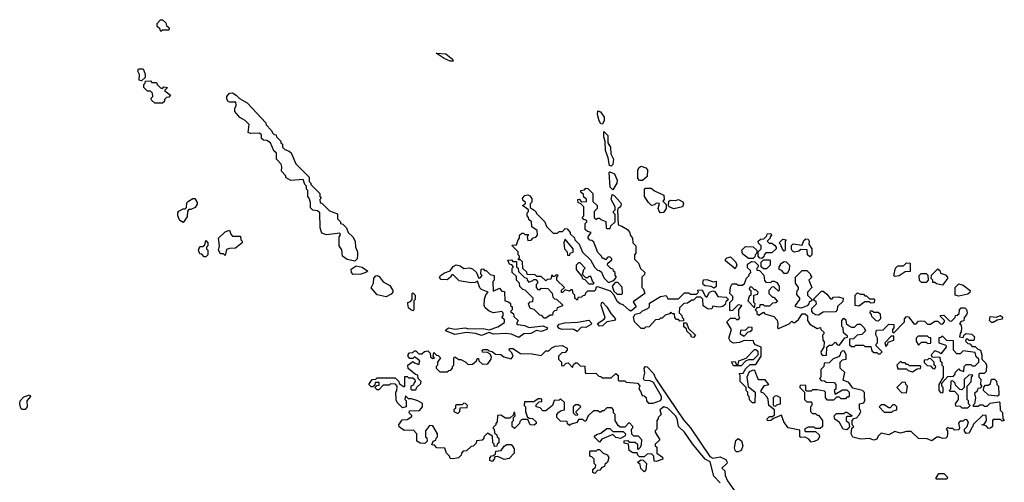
# Model space of a CAD drawing. Extents: x 2386423 to 2568864, y 578392 to 761999.
# Tile 289 of 454: x 2469548 to 2476150, y 742020 to 745120. Entities that reach past the tile are written whole.
import ezdxf

# ---------------------------------------------------------------- set-up
doc = ezdxf.new("R2010")
doc.units = 0

msp = doc.modelspace()

# ---------------------------------------------------------------- linework, layer by layer
at = {"layer": '0CON05XD'}
for points in [[(2470495, 745040), (2470488.3, 745058.3), (2470470, 745075), (2470470, 745095), (2470491.7, 745118.3), (2470505, 745120), (2470528.3, 745098.3), (2470531.7, 745081.7), (2470550, 745065), (2470550, 745055), (2470545, 745050), (2470505, 745050), (2470495, 745040)], [(2472435, 744842), (2472395, 744860), (2472340, 744895), (2472405, 744891.2), (2472450, 744855), (2472455, 744842.5), (2472435, 744842)], [(2470365, 744710), (2470350, 744715), (2470351.7, 744751.7), (2470340, 744775), (2470345, 744790), (2470375, 744790), (2470390, 744755), (2470388.3, 744731.7), (2470365, 744710)], [(2470505, 744560), (2470455, 744560), (2470431.7, 744581.7), (2470430, 744595), (2470440, 744605), (2470438.3, 744628.3), (2470425, 744640), (2470405, 744640), (2470380, 744665), (2470380, 744685), (2470390, 744695), (2470391.7, 744708.3), (2470425, 744710), (2470435, 744700), (2470465, 744700), (2470470, 744685), (2470493, 744663), (2470505, 744660), (2470515, 744670), (2470540, 744665), (2470520, 744645), (2470560, 744615), (2470548.3, 744601.7), (2470531.7, 744598.3), (2470520, 744585), (2470518.3, 744571.7), (2470505, 744560)], [(2471795, 743502.5), (2471743.6, 743513.6), (2471712.5, 743535), (2471707, 743577), (2471690, 743605), (2471690, 743665), (2471700, 743675), (2471695, 743690), (2471605, 743678.8), (2471575, 743690), (2471562.5, 743725), (2471560, 743825), (2471545, 743840), (2471513, 743843), (2471498.3, 743858.3), (2471497.5, 743895), (2471490, 743925), (2471480, 743935), (2471480, 743975), (2471470, 743985), (2471470, 744005), (2471460, 744015), (2471448.3, 744048.3), (2471365, 744042.5), (2471335, 744060), (2471330, 744075), (2471302.5, 744105), (2471306.7, 744135), (2471301.7, 744151.7), (2471270, 744185), (2471270, 744225), (2471251.7, 744241.7), (2471230, 744295), (2471205, 744310), (2471181.7, 744311.7), (2471170, 744325), (2471168.3, 744348.3), (2471155, 744360), (2471095, 744357.5), (2471080, 744365), (2471087, 744417), (2471060, 744445), (2471023.6, 744463.6), (2470990, 744505), (2470990, 744525), (2471000, 744545), (2470998.3, 744568.3), (2470957, 744567), (2470945, 744572.5), (2470937, 744587), (2470937.5, 744605), (2470955, 744627.5), (2470975, 744630), (2471000, 744615), (2471021.7, 744591.7), (2471073, 744563), (2471198.3, 744428.3), (2471200, 744415), (2471235, 744380), (2471245, 744360), (2471255, 744350), (2471268.3, 744348.3), (2471270, 744335), (2471300, 744305), (2471300, 744295), (2471310, 744285), (2471310, 744265), (2471325, 744250), (2471355, 744240), (2471368.3, 744228.3), (2471400, 744155), (2471490, 744065), (2471490, 744035), (2471500, 744025), (2471500, 744015), (2471560, 743955), (2471560, 743935), (2471570, 743925), (2471560, 743915), (2471561.7, 743891.7), (2471575, 743890), (2471625, 743840), (2471678.3, 743818.3), (2471680, 743785), (2471700, 743765), (2471700, 743755), (2471715, 743750), (2471740, 743725), (2471750, 743695), (2471782.5, 743665), (2471797.5, 743635), (2471800, 743595), (2471812.5, 743565), (2471813.3, 743545), (2471811.7, 743518.3), (2471795, 743502.5)], [(2473455, 744420), (2473445, 744422.5), (2473433, 744443), (2473422, 744485), (2473425, 744510), (2473443, 744503), (2473466, 744466), (2473466.1, 744443.9), (2473455, 744420)], [(2473515, 744137.5), (2473503, 744143), (2473493.8, 744195), (2473477, 744243), (2473473, 744303), (2473463.8, 744335), (2473465, 744370), (2473492.5, 744345), (2473492.5, 744295), (2473510, 744265), (2473510.7, 744220.7), (2473528.8, 744185), (2473525, 744150), (2473515, 744137.5)], [(2473725, 744042.5), (2473705, 744042.5), (2473692.5, 744055), (2473692.5, 744115), (2473700.7, 744129.3), (2473715, 744137.5), (2473747, 744127), (2473757.5, 744115), (2473755, 744070), (2473725, 744042.5)], [(2473525, 743980), (2473508.3, 743998.3), (2473500, 744095), (2473505, 744100), (2473536.4, 744086.4), (2473553.3, 744045), (2473552.5, 744025), (2473525, 743980)], [(2473645, 743167.5), (2473635, 743172.5), (2473595, 743210), (2473573.3, 743215), (2473555, 743232.5), (2473533.3, 743273.3), (2473510, 743300), (2473425, 743330), (2473412.5, 743327.5), (2473406.7, 743305), (2473399.5, 743300.5), (2473355, 743300), (2473341.7, 743288.3), (2473338.3, 743271.7), (2473325, 743270), (2473315, 743260), (2473291.7, 743258.3), (2473285, 743240), (2473270, 743255), (2473270, 743275), (2473260, 743285), (2473255, 743310), (2473245, 743310), (2473235, 743300), (2473205, 743310), (2473188.3, 743291.7), (2473181.7, 743291.7), (2473181.7, 743308.3), (2473200, 743325), (2473150, 743375), (2473150, 743395), (2473158.3, 743408.3), (2473145, 743410), (2473135, 743400), (2473125, 743400), (2473115, 743410), (2473108.3, 743381.7), (2473085, 743380), (2473075, 743370), (2473045, 743400), (2473015, 743400), (2473005, 743410), (2472951.7, 743411.7), (2472948.3, 743428.3), (2472921.7, 743451.7), (2472918.3, 743498.3), (2472905, 743510), (2472890, 743510), (2472900, 743525), (2472900, 743535), (2472890, 743545), (2472890, 743565), (2472851.7, 743601.7), (2472850, 743610), (2472878.3, 743611.7), (2472890, 743645), (2472900, 743655), (2472900, 743675), (2472915, 743690), (2472925, 743690), (2472935, 743680), (2472960, 743680), (2472950, 743665), (2472955, 743640), (2472978.3, 743641.7), (2472991.7, 743658.3), (2473008.3, 743661.7), (2473020, 743675), (2473018.3, 743708.3), (2472981.7, 743731.7), (2472980, 743765), (2472961.7, 743781.7), (2472960, 743795), (2472950, 743805), (2472950, 743825), (2472960, 743835), (2472960, 743845), (2472920, 743875), (2472940, 743885), (2472940, 743895), (2472921.7, 743911.7), (2472920, 743925), (2472935, 743942.5), (2472955, 743947.5), (2472969.3, 743939.3), (2472981.7, 743921.7), (2472981.7, 743898.3), (2472970, 743885), (2472971.7, 743861.7), (2473005, 743840), (2473015, 743820), (2473070, 743765), (2473080, 743735), (2473125, 743690), (2473155, 743690), (2473165, 743700), (2473188.3, 743701.7), (2473205, 743720), (2473218.3, 743718.3), (2473240, 743695), (2473240, 743685), (2473268.3, 743658.3), (2473270, 743645), (2473300, 743615), (2473321.7, 743561.7), (2473375, 743510), (2473401.7, 743461.7), (2473421.7, 743441.7), (2473435, 743440), (2473448.3, 743428.3), (2473465, 743390), (2473495, 743360), (2473525, 743370), (2473538.3, 743381.7), (2473550, 743395), (2473540, 743405), (2473540, 743425), (2473530, 743435), (2473528.3, 743448.3), (2473511.7, 743451.7), (2473490, 743475), (2473491.7, 743488.3), (2473518.3, 743511.7), (2473518.3, 743518.3), (2473505, 743530), (2473491.7, 743528.3), (2473475, 743510), (2473465, 743520), (2473455, 743520), (2473450, 743535), (2473425, 743560), (2473398.3, 743628.3), (2473385, 743640), (2473371.7, 743641.7), (2473360, 743655), (2473360, 743665), (2473380, 743695), (2473355, 743700), (2473340, 743715), (2473340, 743755), (2473350, 743765), (2473350, 743775), (2473331.7, 743781.7), (2473320, 743795), (2473330, 743805), (2473330, 743865), (2473308.3, 743888.3), (2473291.7, 743891.7), (2473290, 743915), (2473298.3, 743918.3), (2473315, 743900), (2473348.3, 743901.7), (2473348.3, 743918.3), (2473331.7, 743931.7), (2473328.3, 743948.3), (2473310, 743965), (2473310, 743975), (2473335, 743980), (2473345, 743990), (2473358.3, 743988.3), (2473390, 743955), (2473391.7, 743901.7), (2473420, 743875), (2473420, 743855), (2473400, 743835), (2473400, 743795), (2473415, 743780), (2473425, 743790), (2473435, 743790), (2473445, 743780), (2473478.3, 743768.3), (2473480, 743725), (2473485, 743720), (2473508.3, 743721.7), (2473511.7, 743738.3), (2473540, 743765), (2473540, 743815), (2473530, 743825), (2473530, 743835), (2473540, 743845), (2473540, 743865), (2473513.3, 743915), (2473521.7, 743948.3), (2473535, 743942.5), (2473576.7, 743895), (2473581.2, 743885), (2473576.7, 743865), (2473560, 743855), (2473557.5, 743845), (2473560, 743745), (2473585, 743737.5), (2473623, 743713), (2473637, 743697), (2473643, 743673), (2473657, 743657), (2473660, 743625), (2473680, 743605), (2473680, 743555), (2473670, 743545), (2473670, 743515), (2473698.3, 743488.3), (2473711.7, 743451.7), (2473740, 743425), (2473738.3, 743411.7), (2473720, 743395), (2473720, 743325), (2473730, 743315), (2473740, 743285), (2473661.7, 743228.3), (2473682.5, 743195), (2473655, 743172.5), (2473645, 743167.5)], [(2473845, 743826.7), (2473835, 743837.5), (2473828.8, 743855), (2473838.3, 743888.3), (2473815, 743890), (2473805, 743880), (2473785, 743873.8), (2473763.9, 743893.9), (2473737.5, 743935), (2473738.3, 743981.7), (2473745, 743990), (2473781.7, 743991.7), (2473805, 743972.5), (2473867.5, 743945), (2473870, 743915), (2473860, 743905), (2473881.7, 743881.7), (2473883.3, 743855), (2473865, 743828.8), (2473845, 743826.7)], [(2470645, 743760), (2470622.5, 743775), (2470607.5, 743805), (2470607.5, 743825), (2470615, 743837.5), (2470645, 743852.5), (2470657.5, 743852.5), (2470667.5, 743862.5), (2470668.3, 743891.7), (2470680, 743905), (2470708.3, 743921.7), (2470721.7, 743921.7), (2470737.5, 743895), (2470737, 743883), (2470725, 743862.5), (2470695, 743847.5), (2470682.5, 743847.5), (2470672.5, 743837.5), (2470671.7, 743798.3), (2470645, 743760)], [(2473935, 743853.3), (2473902.5, 743865), (2473897.5, 743875), (2473900, 743905), (2473915, 743910), (2473945, 743907.5), (2473965, 743916.2), (2473995, 743900), (2474000, 743885), (2473993, 743867), (2473935, 743853.3)], [(2470925, 743540), (2470915, 743550), (2470895, 743550), (2470880, 743575), (2470887.5, 743605), (2470880, 743655), (2470925, 743697.5), (2470955, 743710), (2470963, 743683), (2470975, 743670), (2471028.3, 743668.3), (2471030, 743645), (2471040, 743635), (2471040, 743625), (2470995, 743590), (2470955, 743587.5), (2470935, 743580), (2470925, 743540)], [(2473235, 743540), (2473241.7, 743558.3), (2473258.3, 743561.7), (2473260, 743585), (2473205, 743650), (2473197.5, 743625), (2473200, 743585), (2473220, 743565), (2473221.7, 743541.7), (2473235, 743540)], [(2474525, 743520), (2474511.7, 743521.7), (2474500, 743535), (2474500, 743565), (2474520, 743585), (2474520, 743605), (2474501.7, 743621.7), (2474500, 743635), (2474515, 743650), (2474538.3, 743651.7), (2474558.3, 743671.7), (2474560, 743685), (2474585, 743687.5), (2474590, 743675), (2474580, 743665), (2474580, 743655), (2474560, 743635), (2474572.5, 743622.5), (2474591.7, 743621.7), (2474609.3, 743609.3), (2474620, 743595), (2474620, 743585), (2474591.7, 743558.3), (2474551.7, 743558.3), (2474540, 743545), (2474538.3, 743531.7), (2474525, 743520)], [(2474675, 743570), (2474661.7, 743581.7), (2474650, 743615), (2474640, 743625), (2474665, 743650), (2474690, 743645), (2474680, 743635), (2474680, 743575), (2474675, 743570)], [(2474845, 743530), (2474830, 743545), (2474828.3, 743578.3), (2474785, 743580), (2474771.7, 743568.3), (2474743, 743563), (2474730, 743570), (2474723, 743583), (2474723, 743607), (2474735, 743617.5), (2474795, 743610), (2474805, 743640), (2474818.3, 743651.7), (2474835, 743650), (2474842.5, 743635), (2474840, 743615), (2474860, 743585), (2474860, 743545), (2474845, 743530)], [(2470795, 743530), (2470785, 743530), (2470768.3, 743548.3), (2470755, 743550), (2470747.5, 743575), (2470755, 743600), (2470775, 743600), (2470788.3, 743611.7), (2470795, 743640), (2470810, 743625), (2470810, 743605), (2470800, 743595), (2470800, 743585), (2470810, 743575), (2470810, 743545), (2470795, 743530)], [(2474465, 743520), (2474435, 743520), (2474395, 743550), (2474390, 743575), (2474415, 743600), (2474467, 743597), (2474490, 743575), (2474490, 743555), (2474480, 743545), (2474478.3, 743531.7), (2474465, 743520)], [(2474345, 743450), (2474280, 743505), (2474280, 743515), (2474290, 743525), (2474315, 743530), (2474350, 743495), (2474357.5, 743475), (2474345, 743450)], [(2471785, 743413.3), (2471773.8, 743425), (2471771.7, 743448.3), (2471805, 743470), (2471845, 743461.2), (2471882.5, 743435), (2471870, 743425), (2471835, 743414), (2471785, 743413.3)], [(2472895, 742990), (2472845, 743013.3), (2472807.9, 743017.9), (2472725, 743012), (2472695, 743024.2), (2472643.8, 743003.8), (2472605, 743017.5), (2472545, 743023.3), (2472465, 743010.8), (2472402.5, 743035), (2472406.7, 743045), (2472425, 743054), (2472465, 743045.8), (2472535, 743054), (2472555, 743048.8), (2472655, 743051.4), (2472695, 743041.2), (2472755, 743062.5), (2472798.3, 743091.7), (2472798.3, 743108.3), (2472780, 743125), (2472790, 743135), (2472790, 743155), (2472780, 743165), (2472725, 743156.2), (2472695, 743166.7), (2472669.3, 743189.3), (2472663.3, 743205), (2472663.6, 743246.4), (2472673, 743277), (2472690, 743295), (2472645, 743312.5), (2472633.6, 743323.6), (2472618.3, 743368.3), (2472601.7, 743358.3), (2472575, 743356.7), (2472495, 743370), (2472455, 743410), (2472445, 743410), (2472436.4, 743393.6), (2472415, 743377.5), (2472375, 743380), (2472363, 743393), (2472370, 743405), (2472396.4, 743423.6), (2472435, 743437.5), (2472454.1, 743465.9), (2472475, 743476.2), (2472501.2, 743471.2), (2472525, 743453.8), (2472565, 743457.5), (2472585, 743450), (2472610, 743425), (2472625, 743390), (2472635, 743390), (2472650, 743405), (2472640, 743415), (2472641.7, 743448.3), (2472655, 743450), (2472665, 743440), (2472675, 743440), (2472701.7, 743411.7), (2472730, 743405), (2472730, 743375), (2472720, 743365), (2472721.7, 743301.7), (2472765, 743320), (2472781.7, 743301.7), (2472798.3, 743298.3), (2472800, 743235), (2472825, 743230), (2472838.3, 743218.3), (2472840, 743205), (2472850, 743195), (2472850, 743175), (2472840, 743165), (2472858.3, 743148.3), (2472861.7, 743131.7), (2472890, 743105), (2472880, 743085), (2472887, 743077), (2472931.7, 743071.7), (2472965, 743058), (2473057.5, 743067.5), (2473086.7, 743055), (2473082.5, 743045), (2473045, 743030.8), (2473012.3, 743037.7), (2472975, 743016.2), (2472927.5, 743015), (2472895, 742990)], [(2473075, 743120), (2473065, 743120), (2473048.3, 743138.3), (2473035, 743140), (2472998.3, 743178.3), (2472970, 743185), (2472960, 743215), (2472971.7, 743228.3), (2472988.3, 743231.7), (2472990, 743255), (2472938.3, 743308.3), (2472921.7, 743311.7), (2472901.7, 743331.7), (2472900, 743355), (2472880, 743375), (2472878.3, 743398.3), (2472850, 743425), (2472850, 743455), (2472860, 743465), (2472848.3, 743478.3), (2472831.7, 743481.7), (2472821.7, 743508.3), (2472845, 743510), (2472855, 743500), (2472880, 743500), (2472880, 743465), (2472890, 743455), (2472891.7, 743431.7), (2472931.7, 743391.7), (2472948.3, 743388.3), (2472950, 743375), (2472961.7, 743361.7), (2472988.3, 743371.7), (2472995, 743380), (2473008.3, 743378.3), (2473020, 743365), (2473020, 743355), (2473010, 743345), (2473010, 743325), (2473021.7, 743311.7), (2473035, 743310), (2473045, 743320), (2473088.3, 743318.3), (2473118.3, 743288.3), (2473121.7, 743261.7), (2473135, 743250), (2473148.3, 743248.3), (2473188.3, 743208.3), (2473188.3, 743201.7), (2473151.7, 743188.3), (2473148.3, 743171.7), (2473135, 743170), (2473121.7, 743158.3), (2473120, 743140), (2473105, 743140), (2473075, 743120)], [(2473395, 743350), (2473400, 743355), (2473388.3, 743368.3), (2473378.3, 743398.3), (2473365, 743400), (2473355, 743390), (2473345, 743390), (2473321.7, 743411.7), (2473330, 743445), (2473340, 743455), (2473305, 743490), (2473295, 743490), (2473280, 743475), (2473280, 743445), (2473318.3, 743398.3), (2473320, 743385), (2473338.3, 743378.3), (2473365, 743350), (2473395, 743350)], [(2474855, 742290), (2474840, 742310), (2474815, 742322.5), (2474785, 742320), (2474780, 742325), (2474778.3, 742368.3), (2474700, 742385), (2474672.5, 742425), (2474655, 742470), (2474601.7, 742448.3), (2474585, 742433.8), (2474561.7, 742431.7), (2474560, 742445), (2474575, 742460), (2474595, 742460), (2474608.3, 742471.7), (2474610, 742505), (2474570, 742535), (2474567.5, 742575), (2474560.7, 742590.7), (2474536.4, 742616.4), (2474520, 742625), (2474520, 742635), (2474541.7, 742668.3), (2474570, 742675), (2474547, 742707), (2474505, 742707.5), (2474497.5, 742715), (2474478.3, 742768.3), (2474465, 742772.5), (2474440, 742760), (2474422.5, 742725), (2474431.7, 742661.7), (2474480, 742625), (2474478.3, 742551.7), (2474461.7, 742551.7), (2474441.7, 742571.7), (2474440, 742595), (2474430, 742605), (2474430, 742625), (2474420, 742635), (2474420, 742655), (2474380, 742695), (2474380, 742735), (2474371.7, 742748.3), (2474398.3, 742751.7), (2474417, 742783), (2474445, 742810), (2474485, 742810), (2474520, 742865), (2474520, 742925), (2474481.7, 742941.7), (2474470, 742955), (2474468.3, 742968.3), (2474405, 742970), (2474375, 742957.5), (2474335, 742952.5), (2474313.6, 742963.6), (2474302.5, 742985), (2474320, 743045), (2474290, 743095), (2474315, 743120), (2474345, 743120), (2474355, 743110), (2474368.3, 743111.7), (2474377.5, 743122.5), (2474370, 743135), (2474370, 743175), (2474390, 743205), (2474365, 743210), (2474328.3, 743171.7), (2474315, 743170), (2474310, 743175), (2474310, 743225), (2474330, 743245), (2474330, 743265), (2474310, 743285), (2474313, 743327), (2474325, 743350), (2474355, 743350), (2474365, 743340), (2474395, 743340), (2474408.3, 743351.7), (2474421.7, 743388.3), (2474440, 743405), (2474440, 743415), (2474450, 743425), (2474448.3, 743438.3), (2474428.3, 743458.3), (2474428.3, 743481.7), (2474455, 743500), (2474478.3, 743498.3), (2474500, 743475), (2474500, 743465), (2474490, 743455), (2474491.7, 743441.7), (2474508.3, 743438.3), (2474538.3, 743408.3), (2474543, 743373), (2474551.7, 743361.7), (2474585, 743360), (2474593, 743367), (2474607, 743367), (2474625, 743360), (2474640, 743335), (2474640, 743305), (2474635, 743300), (2474605, 743330), (2474591.7, 743328.3), (2474570, 743305), (2474570, 743285), (2474595, 743260), (2474605, 743260), (2474628.3, 743231.7), (2474617, 743223), (2474595, 743220), (2474575, 743200), (2474545, 743200), (2474535, 743210), (2474511.7, 743208.3), (2474508.3, 743191.7), (2474491.7, 743188.3), (2474480, 743175), (2474490, 743165), (2474491.7, 743151.7), (2474505, 743140), (2474535, 743160), (2474545, 743150), (2474605, 743130), (2474627, 743107), (2474632.5, 743085), (2474630, 743055), (2474635, 743050), (2474708.3, 743081.7), (2474725, 743100), (2474735, 743090), (2474745, 743090), (2474769.3, 743110.7), (2474795, 743150), (2474815, 743150), (2474830, 743135), (2474830, 743105), (2474845, 743080), (2474895, 743050), (2474918.3, 743058.3), (2474920, 743045), (2474940, 743025), (2474940, 743015), (2474930, 743005), (2474933, 742973), (2474941.7, 742961.7), (2474940, 742925), (2474920, 742895), (2474921.7, 742881.7), (2474935, 742870), (2474958.3, 742871.7), (2474960, 742925), (2474975, 742940), (2474995, 742940), (2475015, 742960), (2475031.7, 742941.7), (2475045, 742940), (2475081.7, 742988.3), (2475098.3, 742991.7), (2475098.3, 742998.3), (2475071.7, 743021.7), (2475070, 743055), (2475060, 743065), (2475060, 743105), (2475075, 743120), (2475088.3, 743108.3), (2475090, 743085), (2475105, 743070), (2475125, 743060), (2475145, 743060), (2475165, 743080), (2475185, 743080), (2475210, 743055), (2475220, 743035), (2475195, 743010), (2475163, 743007), (2475138.3, 742981.7), (2475111.7, 742978.3), (2475111.7, 742941.7), (2475125, 742930), (2475145, 742930), (2475155, 742940), (2475205, 742940), (2475215, 742930), (2475255, 742930), (2475261.7, 742901.7), (2475275, 742890), (2475295, 742890), (2475305, 742880), (2475318.3, 742881.7), (2475330, 742895), (2475290, 742935), (2475290, 742945), (2475300, 742955), (2475300, 742985), (2475288.3, 743008.3), (2475290, 743035), (2475295, 743040), (2475338.3, 743041.7), (2475375, 743080), (2475408.3, 743078.3), (2475410, 743055), (2475400, 743045), (2475400, 743025), (2475408.3, 743021.7), (2475480, 743095), (2475480, 743115), (2475495, 743130), (2475508.3, 743128.3), (2475545, 743080), (2475558.3, 743081.7), (2475575, 743100), (2475585, 743102.5), (2475615, 743100), (2475635, 743080), (2475655, 743080), (2475685, 743100), (2475705, 743100), (2475721.7, 743081.7), (2475735, 743080), (2475750, 743095), (2475750, 743105), (2475721.7, 743131.7), (2475721.7, 743138.3), (2475745, 743140), (2475781.7, 743101.7), (2475795, 743100), (2475820, 743125), (2475821.7, 743138.3), (2475835, 743140), (2475848.3, 743151.7), (2475850, 743175), (2475861.7, 743188.3), (2475885, 743190), (2475897, 743177), (2475900, 743155), (2475897, 743143), (2475880, 743125), (2475878.3, 743101.7), (2475861.7, 743098.3), (2475850, 743085), (2475857.5, 743077.5), (2475862.5, 743055), (2475861.7, 743028.3), (2475853, 743017), (2475850, 742995), (2475875, 742990), (2475881.7, 743008.3), (2475895, 743017.5), (2475931.7, 743011.7), (2475950, 742995), (2475945, 742970), (2475915, 742970), (2475905, 742980), (2475895, 742980), (2475890, 742965), (2475905, 742950), (2475918.3, 742948.3), (2475935, 742930), (2475955, 742930), (2475971.7, 742911.7), (2475990, 742905), (2476000, 742875), (2476000, 742845), (2476025, 742820), (2476030, 742805), (2476028.3, 742761.7), (2476015, 742750), (2475985, 742750), (2475980, 742745), (2475980, 742725), (2475991.7, 742711.7), (2475990, 742675), (2476000, 742665), (2475988.3, 742651.7), (2475971.7, 742648.3), (2475968.3, 742631.7), (2475950, 742615), (2475957.5, 742585), (2475950, 742545), (2475940, 742535), (2475945, 742530), (2475975, 742530), (2475985, 742540), (2476005, 742540), (2476015, 742530), (2476035, 742530), (2476055, 742550), (2476115, 742560), (2476120, 742555), (2476123, 742503), (2476137, 742487), (2476140, 742445), (2476150, 742435), (2476135, 742430), (2476125, 742440), (2476075, 742440), (2476070, 742435), (2476070, 742395), (2476058.3, 742381.7), (2476045, 742380), (2476028.3, 742398.3), (2476000, 742405), (2476018.3, 742411.7), (2476030, 742435), (2476028.3, 742468.3), (2476005, 742470), (2475941.7, 742408.3), (2475940, 742395), (2475931.7, 742388.3), (2475915, 742350), (2475895, 742347.5), (2475883, 742363), (2475882.5, 742375), (2475900, 742395), (2475910, 742425), (2475898.3, 742438.3), (2475885, 742440), (2475875, 742430), (2475855, 742430), (2475843, 742417), (2475850, 742385), (2475845, 742372.5), (2475815, 742370), (2475805, 742380), (2475785, 742380), (2475771.7, 742388.3), (2475760, 742375), (2475770, 742365), (2475770, 742345), (2475767.5, 742325), (2475757.5, 742315), (2475735, 742312.5), (2475715, 742322.5), (2475698.3, 742321.7), (2475665, 742297.5), (2475631.7, 742311.7), (2475575, 742312.5), (2475525, 742360), (2475495, 742360), (2475455, 742350), (2475415, 742360), (2475375, 742337.5), (2475325, 742350), (2475305, 742330), (2475295, 742310), (2475275, 742303.3), (2475245, 742312.5), (2475188.3, 742308.3), (2475135, 742322.5), (2475122.5, 742345), (2475128.3, 742381.7), (2475140, 742395), (2475130, 742405), (2475130, 742435), (2475141.7, 742448.3), (2475158.3, 742451.7), (2475180, 742475), (2475187.5, 742495), (2475180, 742515), (2475180, 742545), (2475208.3, 742551.7), (2475217.5, 742575), (2475212.5, 742582.5), (2475211.7, 742621.7), (2475200, 742635), (2475135, 742650), (2475108.3, 742688.3), (2475070, 742705), (2475080, 742755), (2475050, 742785), (2475050, 742825), (2475065, 742840), (2475090, 742845), (2475090, 742875), (2475078.3, 742898.3), (2475065, 742900), (2475051.7, 742888.3), (2475050, 742875), (2475038.3, 742861.7), (2475001.7, 742848.3), (2474975, 742820), (2474941.7, 742818.3), (2474940, 742795), (2474920, 742775), (2474920, 742725), (2474910, 742715), (2474921.7, 742701.7), (2474945, 742700), (2474955, 742690), (2475008.3, 742688.3), (2475020, 742675), (2475020, 742645), (2475010, 742635), (2475015, 742610), (2475065, 742640), (2475095, 742640), (2475110, 742625), (2475110, 742595), (2475105, 742590), (2475095, 742590), (2475085, 742580), (2475055, 742580), (2475045, 742590), (2475025, 742590), (2475005, 742570), (2474965, 742570), (2474950, 742585), (2474950, 742625), (2474945, 742630), (2474895, 742640), (2474865, 742640), (2474855, 742630), (2474825, 742630), (2474820, 742635), (2474818.3, 742668.3), (2474785, 742670), (2474780, 742665), (2474780, 742655), (2474810, 742625), (2474810, 742575), (2474825, 742560), (2474855, 742560), (2474860, 742555), (2474860, 742535), (2474850, 742525), (2474850, 742495), (2474865, 742480), (2474885, 742480), (2474895, 742470), (2474905, 742470), (2474930, 742435), (2474930, 742395), (2474915, 742380), (2474885, 742380), (2474875, 742390), (2474835, 742390), (2474810, 742375), (2474815, 742360), (2474885, 742360), (2474908.3, 742338.3), (2474910, 742325), (2474900, 742305), (2474875, 742292.5), (2474855, 742290)], [(2474555, 743450), (2474535, 743450), (2474520, 743465), (2474520, 743495), (2474535, 743510), (2474575, 743510), (2474580, 743505), (2474580, 743475), (2474555, 743450)], [(2474695, 743420), (2474675, 743420), (2474658.3, 743438.3), (2474640, 743445), (2474640, 743465), (2474650, 743475), (2474650, 743485), (2474675, 743500), (2474688.3, 743498.3), (2474710, 743475), (2474707, 743443), (2474695, 743420)], [(2475415, 743400), (2475410, 743405), (2475420, 743455), (2475435, 743470), (2475475, 743470), (2475495, 743490), (2475518.3, 743488.3), (2475518.3, 743431.7), (2475485, 743430), (2475445, 743402.5), (2475415, 743400)], [(2472005, 743262.5), (2471945.8, 743275.8), (2471904, 743324), (2471920, 743355), (2471921.5, 743388.5), (2471935, 743404), (2471945, 743406), (2471958.8, 743398.8), (2471985, 743362.5), (2472029.3, 743339.3), (2472050, 743305), (2472050, 743295), (2472039.3, 743280.7), (2472005, 743262.5)], [(2474785, 743187.5), (2474750, 743195), (2474750, 743205), (2474780, 743245), (2474780, 743255), (2474758.3, 743278.3), (2474760, 743305), (2474770, 743315), (2474770, 743325), (2474750, 743355), (2474750, 743395), (2474795, 743440), (2474825, 743440), (2474850, 743415), (2474850, 743405), (2474860, 743395), (2474840, 743375), (2474860, 743325), (2474830, 743295), (2474830, 743275), (2474858.3, 743248.3), (2474860, 743235), (2474841.7, 743228.3), (2474840, 743215), (2474828.3, 743201.7), (2474805, 743192.5), (2474785, 743187.5)], [(2475625, 743360), (2475595, 743360), (2475581.7, 743371.7), (2475580, 743405), (2475591.7, 743418.3), (2475625, 743420), (2475638.3, 743408.3), (2475640, 743375), (2475625, 743360)], [(2475735, 743340), (2475695, 743350), (2475685, 743360), (2475670, 743360), (2475670, 743375), (2475660, 743385), (2475661.7, 743408.3), (2475705, 743450), (2475718.3, 743438.3), (2475721.7, 743421.7), (2475755, 743410), (2475770, 743395), (2475770, 743385), (2475735, 743340)], [(2473585, 743280), (2473590, 743285), (2473588.3, 743328.3), (2473558.3, 743358.3), (2473541.7, 743358.3), (2473520, 743335), (2473531.7, 743301.7), (2473555, 743280), (2473585, 743280)], [(2474205, 743320), (2474185, 743332.5), (2474145, 743336.7), (2474133.3, 743343.3), (2474128.8, 743355), (2474133.3, 743376.7), (2474155, 743379.2), (2474197, 743363), (2474217.5, 743367.5), (2474217, 743333), (2474205, 743320)], [(2474475, 743190), (2474480, 743215), (2474470, 743225), (2474470, 743275), (2474498.3, 743281.7), (2474500, 743295), (2474485, 743310), (2474475, 743310), (2474457, 743327), (2474445, 743330), (2474440, 743315), (2474450, 743305), (2474450, 743275), (2474440, 743265), (2474430, 743235), (2474475, 743190)], [(2475845, 743267.5), (2475820, 743275), (2475820, 743325), (2475845, 743350), (2475875, 743340), (2475920, 743305), (2475918.3, 743291.7), (2475905, 743280), (2475865, 743272.5), (2475845, 743267.5)], [(2472185, 743170), (2472170, 743175), (2472155, 743190), (2472150, 743215), (2472150, 743225), (2472168.3, 743231.7), (2472180, 743245), (2472180, 743285), (2472185, 743290), (2472200, 743275), (2472200, 743245), (2472190, 743235), (2472190, 743175), (2472185, 743170)], [(2473735, 743050), (2473715, 743050), (2473670, 743095), (2473663, 743127), (2473673.8, 743146.2), (2473710, 743155), (2473725, 743170), (2473760, 743185), (2473770, 743195), (2473770.7, 743219.3), (2473845, 743265.8), (2473881.7, 743271.7), (2473895, 743250), (2473965, 743250), (2474005, 743290), (2474035, 743290), (2474045, 743280), (2474085, 743280), (2474100, 743295), (2474091.7, 743308.3), (2474125, 743310), (2474141.7, 743271.7), (2474155, 743260), (2474172.5, 743295), (2474195, 743302.5), (2474208.3, 743298.3), (2474230, 743265), (2474285, 743260), (2474300, 743245), (2474281.7, 743228.3), (2474278.3, 743211.7), (2474261.7, 743198.3), (2474235, 743192.5), (2474195, 743200), (2474188.3, 743181.7), (2474165, 743180), (2474131.7, 743201.7), (2474128.3, 743248.3), (2474115, 743260), (2474085, 743260), (2474065, 743240), (2474055, 743240), (2474025, 743220), (2474001.7, 743218.3), (2473971.7, 743188.3), (2473970, 743155), (2473988.3, 743138.3), (2473990, 743125), (2474000, 743115), (2473998.3, 743101.7), (2473975, 743100), (2473965, 743110), (2473951.7, 743111.7), (2473940, 743125), (2473938.3, 743148.3), (2473925, 743150), (2473915, 743160), (2473905, 743150), (2473875, 743140), (2473855, 743120), (2473845, 743120), (2473835, 743110), (2473811.7, 743108.3), (2473768.3, 743061.7), (2473745, 743060), (2473735, 743050)], [(2474905, 743140), (2474883, 743143), (2474871.7, 743151.7), (2474860, 743165), (2474860, 743185), (2474890, 743215), (2474888.3, 743228.3), (2474871.7, 743241.7), (2474871.7, 743248.3), (2474925, 743300), (2474935, 743300), (2474960, 743280), (2474985, 743250), (2474995, 743250), (2475005, 743260), (2475035, 743262.5), (2475070, 743255), (2475068.3, 743231.7), (2475031.7, 743198.3), (2475030, 743175), (2475018.3, 743161.7), (2474935, 743160), (2474905, 743140)], [(2475175, 743200), (2475150, 743205), (2475150, 743275), (2475165, 743290), (2475185, 743280), (2475205, 743280), (2475215, 743270), (2475225, 743270), (2475245, 743250), (2475275, 743250), (2475280, 743245), (2475277, 743223), (2475255, 743220), (2475245, 743230), (2475215, 743230), (2475175, 743200)], [(2473435, 743066), (2473421.2, 743085), (2473467, 743113), (2473472.7, 743125), (2473446.7, 743205), (2473448, 743222), (2473455, 743226), (2473485, 743196.5), (2473511, 743151), (2473543.1, 743115), (2473536.4, 743103.6), (2473485.3, 743094.7), (2473455, 743069.5), (2473435, 743066)], [(2475305, 743100), (2475291.7, 743101.7), (2475261.7, 743131.7), (2475260, 743145), (2475250, 743155), (2475251.7, 743168.3), (2475265, 743170), (2475275, 743160), (2475305, 743160), (2475318.3, 743148.3), (2475320, 743115), (2475305, 743100)], [(2476075, 743090), (2476065, 743090), (2476050, 743105), (2476055, 743130), (2476095, 743127.5), (2476125, 743137.5), (2476137, 743127), (2476135, 743112.5), (2476102.5, 743107.5), (2476075, 743090)], [(2473285, 743030), (2473263.6, 743043.6), (2473245, 743047.1), (2473185, 743043.3), (2473165, 743050), (2473153, 743067), (2473165, 743080), (2473200.7, 743089.3), (2473288, 743092), (2473365, 743106), (2473383.8, 743085), (2473375.6, 743074.4), (2473345, 743058), (2473315, 743060), (2473285, 743030)], [(2474065, 742990), (2474051.7, 742991.7), (2474048.3, 743008.3), (2474021.7, 743031.7), (2474018.3, 743048.3), (2474001.7, 743061.7), (2474001.7, 743088.3), (2474018.3, 743088.3), (2474031.7, 743051.7), (2474080, 743005), (2474065, 742990)], [(2474405, 743000), (2474431.7, 743028.3), (2474445, 743030), (2474458.3, 743041.7), (2474458.3, 743058.3), (2474435, 743060), (2474415, 743040), (2474381.7, 743038.3), (2474380, 743015), (2474405, 743000)], [(2475355, 742930), (2475370, 742945), (2475371.7, 742958.3), (2475408.3, 742971.7), (2475408.3, 742998.3), (2475391.7, 742998.3), (2475350, 742955), (2475355, 742930)], [(2475575, 742940), (2475595, 742960), (2475625, 742960), (2475635, 742950), (2475658.3, 742951.7), (2475658.3, 742988.3), (2475645, 742990), (2475635, 743000), (2475571.7, 742998.3), (2475560, 742985), (2475560, 742965), (2475575, 742940)], [(2475735, 742620), (2475740, 742625), (2475740, 742655), (2475730, 742665), (2475730, 742685), (2475771.7, 742728.3), (2475808.3, 742731.7), (2475820, 742745), (2475820, 742755), (2475845, 742780), (2475851.7, 742771.7), (2475878.3, 742761.7), (2475880, 742795), (2475895, 742810), (2475925, 742810), (2475935, 742800), (2475955, 742800), (2475980, 742825), (2475980, 742845), (2475961.7, 742861.7), (2475955, 742890), (2475875, 742900), (2475855, 742880), (2475831.7, 742881.7), (2475810, 742905), (2475808.3, 742968.3), (2475765, 742970), (2475735, 743000), (2475725, 742990), (2475711.7, 742988.3), (2475710, 742955), (2475758.3, 742938.3), (2475760, 742925), (2475725, 742880), (2475715, 742890), (2475685, 742900), (2475660, 742875), (2475665, 742860), (2475718.3, 742858.3), (2475720, 742835), (2475730, 742825), (2475730, 742805), (2475740, 742795), (2475740, 742725), (2475710, 742675), (2475710, 742635), (2475721.7, 742621.7), (2475735, 742620)], [(2472730, 742265), (2472730, 742275), (2472720, 742285), (2472718.3, 742328.3), (2472685, 742350), (2472660, 742325), (2472660, 742315), (2472648.3, 742301.7), (2472611.7, 742298.3), (2472608.3, 742281.7), (2472588.3, 742261.7), (2472575, 742260), (2472545, 742230), (2472521.7, 742228.3), (2472510, 742215), (2472508.3, 742201.7), (2472490, 742185), (2472455, 742177.5), (2472435, 742180), (2472430, 742195), (2472410, 742215), (2472398.3, 742248.3), (2472345, 742250), (2472328.3, 742268.3), (2472311.7, 742271.7), (2472320, 742295), (2472338.3, 742301.7), (2472340, 742315), (2472350, 742325), (2472350, 742345), (2472318.3, 742398.3), (2472295, 742400), (2472270, 742365), (2472270, 742325), (2472277, 742317), (2472280, 742295), (2472265, 742280), (2472233, 742283), (2472210, 742295), (2472210, 742345), (2472188.3, 742368.3), (2472125, 742367.5), (2472091.7, 742391.7), (2472090, 742405), (2472111.7, 742438.3), (2472145, 742440), (2472178.3, 742461.7), (2472178.3, 742468.3), (2472160, 742485), (2472161.7, 742498.3), (2472228.3, 742501.7), (2472250, 742525), (2472248.3, 742548.3), (2472217, 742567), (2472175, 742580), (2472155, 742580), (2472135, 742600), (2472130, 742575), (2472140, 742565), (2472140, 742525), (2472115, 742520), (2472080, 742555), (2472073, 742573), (2472070, 742625), (2472077, 742633), (2472080, 742665), (2472068.3, 742678.3), (2472035, 742680), (2472025, 742670), (2471985, 742670), (2471955, 742640), (2471945, 742640), (2471930, 742655), (2471941.7, 742668.3), (2471958.3, 742671.7), (2471958.3, 742688.3), (2471931.7, 742688.3), (2471928.3, 742671.7), (2471915, 742660), (2471905, 742660), (2471890, 742675), (2471911.7, 742708.3), (2471935, 742710), (2471945, 742720), (2472065, 742720), (2472090, 742695), (2472091.7, 742681.7), (2472125, 742660), (2472130, 742665), (2472130, 742730), (2472145, 742730), (2472155, 742720), (2472185, 742720), (2472198.3, 742708.3), (2472200, 742695), (2472190, 742685), (2472188.3, 742671.7), (2472170, 742665), (2472170, 742645), (2472175, 742640), (2472205, 742640), (2472211.7, 742658.3), (2472238.3, 742681.7), (2472240, 742695), (2472220, 742715), (2472218.3, 742738.3), (2472201.7, 742741.7), (2472151.7, 742781.7), (2472150, 742805), (2472185, 742830), (2472195, 742820), (2472225, 742810), (2472230, 742835), (2472195, 742860), (2472185, 742850), (2472165, 742850), (2472153, 742863), (2472153, 742877), (2472161.7, 742888.3), (2472185, 742890), (2472195, 742900), (2472205, 742900), (2472225, 742880), (2472245, 742880), (2472263.3, 742896.7), (2472285, 742900), (2472300, 742885), (2472301.7, 742861.7), (2472315, 742850), (2472328.3, 742851.7), (2472320, 742865), (2472325, 742890), (2472341.7, 742871.7), (2472355, 742870), (2472370, 742855), (2472350, 742825), (2472350, 742805), (2472340, 742795), (2472340, 742785), (2472365, 742760), (2472415, 742760), (2472425, 742770), (2472438.3, 742771.7), (2472450, 742785), (2472450, 742795), (2472460, 742805), (2472460, 742855), (2472465, 742860), (2472492.5, 742842.5), (2472505, 742842.5), (2472540, 742825), (2472555, 742810), (2472585, 742812.5), (2472610, 742835), (2472615, 742850), (2472625, 742850), (2472627.5, 742835), (2472652.3, 742812.3), (2472686.2, 742813.8), (2472710, 742845), (2472711.7, 742861.7), (2472700, 742880), (2472685, 742890), (2472651.7, 742891.7), (2472650, 742905), (2472655, 742910), (2472685, 742910), (2472695, 742900), (2472717, 742897), (2472738.3, 742878.3), (2472775, 742877.5), (2472795, 742860), (2472843, 742847), (2472856.7, 742865), (2472848.3, 742888.3), (2472830, 742905), (2472832.5, 742917.5), (2472855, 742917.5), (2472905, 742882.5), (2472985, 742880), (2473045, 742870), (2473075, 742900), (2473095, 742900), (2473115, 742920), (2473138.3, 742931.7), (2473185, 742937.5), (2473218.3, 742918.3), (2473220, 742905), (2473205, 742890), (2473183, 742887), (2473160, 742865), (2473160, 742845), (2473180, 742825), (2473181.7, 742801.7), (2473195, 742800), (2473211.7, 742818.3), (2473225, 742820), (2473255, 742790), (2473261.7, 742808.3), (2473275, 742820), (2473285, 742820), (2473305, 742800), (2473338.3, 742798.3), (2473340, 742755), (2473345, 742750), (2473411.7, 742751.7), (2473431.7, 742731.7), (2473445, 742730), (2473455, 742720), (2473515, 742720), (2473545, 742750), (2473560, 742735), (2473560, 742705), (2473565, 742700), (2473605, 742700), (2473615, 742690), (2473690, 742685), (2473707, 742667), (2473700, 742645), (2473711.7, 742631.7), (2473721.7, 742601.7), (2473735, 742600), (2473748.3, 742588.3), (2473750, 742565), (2473765, 742550), (2473795, 742550), (2473845, 742567.1), (2473852.5, 742577.5), (2473851.8, 742595), (2473798.4, 742688.4), (2473775, 742698.9), (2473738.3, 742701.7), (2473731.2, 742715), (2473739.7, 742750.3), (2473735.7, 742785), (2473745, 742797.1), (2473755, 742794.4), (2473798.2, 742748.2), (2473813.2, 742713.2), (2473848.8, 742658.8), (2473999.4, 742439.4), (2474045.2, 742385.2), (2474175, 742192.5), (2474195, 742180.9), (2474245, 742190.6), (2474281.7, 742171.7), (2474291.2, 742155), (2474290, 742145), (2474256.7, 742115), (2474277.1, 742097.1), (2474278.8, 742065), (2474295, 742029.4), (2474415, 741857.1)], [(2474385, 742800), (2474335, 742800), (2474321.7, 742828.3), (2474345, 742830), (2474351.7, 742811.7), (2474365, 742810), (2474370, 742835), (2474418.3, 742851.7), (2474475, 742910), (2474485, 742910), (2474498.3, 742898.3), (2474498.3, 742871.7), (2474465, 742840), (2474435, 742840), (2474415, 742832.5), (2474385, 742800)], [(2475535, 742760), (2475565, 742780), (2475588.3, 742781.7), (2475590, 742795), (2475585, 742800), (2475515, 742800), (2475505, 742810), (2475495, 742810), (2475485, 742820), (2475465, 742820), (2475455, 742830), (2475430, 742805), (2475435, 742780), (2475495, 742780), (2475505, 742770), (2475535, 742760)], [(2475685, 742780), (2475690, 742795), (2475680, 742805), (2475680, 742825), (2475658.3, 742848.3), (2475645, 742850), (2475635, 742840), (2475611.7, 742838.3), (2475611.7, 742821.7), (2475631.7, 742801.7), (2475655, 742800), (2475671.7, 742781.7), (2475685, 742780)], [(2475905, 742520), (2475920, 742535), (2475910, 742545), (2475910, 742565), (2475900, 742575), (2475900, 742665), (2475927, 742693), (2475930, 742725), (2475940, 742735), (2475935, 742740), (2475911.7, 742738.3), (2475881.7, 742708.3), (2475880, 742655), (2475865, 742640), (2475851.7, 742641.7), (2475821.7, 742671.7), (2475820, 742685), (2475805, 742700), (2475791.7, 742698.3), (2475790, 742645), (2475780, 742635), (2475785, 742630), (2475815, 742630), (2475840, 742605), (2475840, 742575), (2475820, 742545), (2475821.7, 742531.7), (2475855, 742530), (2475865, 742520), (2475905, 742520)], [(2475495, 742620), (2475500, 742665), (2475490, 742675), (2475488.3, 742688.3), (2475465, 742690), (2475430, 742655), (2475461.7, 742621.7), (2475495, 742620)], [(2476105, 742597.5), (2476043, 742603), (2476010, 742635), (2476011.7, 742658.3), (2476025, 742670), (2476045, 742670), (2476058.3, 742681.7), (2476065, 742710), (2476085, 742710), (2476097, 742697), (2476100, 742675), (2476110, 742665), (2476112.5, 742605), (2476105, 742597.5)], [(2469565, 742508), (2469555, 742516.7), (2469548, 742545), (2469552, 742565), (2469575, 742593.8), (2469617, 742607), (2469620, 742595), (2469596.7, 742565), (2469598.8, 742525), (2469585, 742508.8), (2469565, 742508)], [(2474615, 742530), (2474625, 742540), (2474650, 742545), (2474650, 742585), (2474625, 742600), (2474611.7, 742598.3), (2474600, 742585), (2474600, 742535), (2474615, 742530)], [(2472485, 742480), (2472500, 742495), (2472501.7, 742518.3), (2472548.3, 742521.7), (2472550, 742535), (2472538.3, 742548.3), (2472525, 742550), (2472515, 742540), (2472475, 742540), (2472470, 742535), (2472470, 742515), (2472460, 742505), (2472460, 742495), (2472485, 742480)], [(2474245, 742017.3), (2474201.3, 742061.3), (2474177.9, 742157.9), (2474145, 742175.7), (2474058.8, 742278.8), (2474005, 742355.6), (2473966.2, 742395), (2473957.1, 742445), (2473945.7, 742465.7), (2473895, 742516.9), (2473866, 742526), (2473840, 742505), (2473850, 742475), (2473830, 742455), (2473830, 742445), (2473820, 742435), (2473820, 742375), (2473810, 742365), (2473810, 742355), (2473840, 742305), (2473810, 742275), (2473810, 742265), (2473820, 742255), (2473820, 742215), (2473858.3, 742188.3), (2473860, 742175), (2473815, 742160), (2473801.7, 742161.7), (2473800, 742195), (2473785, 742210), (2473755, 742207.5), (2473735, 742190), (2473705, 742190), (2473691.7, 742201.7), (2473688.3, 742218.3), (2473658.3, 742218.3), (2473633.6, 742233.6), (2473630, 742275), (2473601.7, 742281.7), (2473601.7, 742298.3), (2473625, 742300), (2473635, 742290), (2473675, 742290), (2473690, 742275), (2473690, 742245), (2473695, 742240), (2473710, 742255), (2473717, 742273), (2473720, 742305), (2473698.3, 742328.3), (2473665, 742330), (2473651.7, 742341.7), (2473650, 742375), (2473660, 742385), (2473660, 742395), (2473635, 742420), (2473605, 742390), (2473575, 742390), (2473561.7, 742401.7), (2473540, 742435), (2473540, 742475), (2473530, 742485), (2473530, 742505), (2473518.3, 742518.3), (2473485, 742520), (2473465, 742500), (2473455, 742500), (2473445, 742490), (2473435, 742490), (2473425, 742500), (2473395, 742500), (2473360, 742465), (2473345, 742430), (2473335, 742430), (2473325, 742440), (2473295, 742440), (2473285, 742420), (2473245, 742410), (2473235, 742400), (2473221.7, 742411.7), (2473218.3, 742428.3), (2473175, 742430), (2473150, 742455), (2473150, 742475), (2473161.7, 742488.3), (2473175, 742500), (2473200, 742505), (2473200, 742555), (2473175, 742580), (2473165, 742570), (2473131.7, 742568.3), (2473120, 742535), (2473075, 742500), (2473055, 742500), (2473038.3, 742518.3), (2473010, 742525), (2473011.7, 742538.3), (2473031.7, 742558.3), (2473048.3, 742561.7), (2473050, 742575), (2473045, 742580), (2473025, 742580), (2472995, 742560), (2472931.7, 742558.3), (2472930, 742535), (2472940, 742525), (2472940, 742495), (2472951.7, 742461.7), (2472965, 742450), (2472987, 742447), (2473010, 742425), (2473010, 742415), (2472997, 742403), (2472970, 742405), (2472955, 742440), (2472915, 742440), (2472901.7, 742428.3), (2472900, 742415), (2472865, 742380), (2472850, 742395), (2472850, 742425), (2472860, 742435), (2472860, 742455), (2472870, 742465), (2472868.3, 742488.3), (2472861.7, 742488.3), (2472858.3, 742471.7), (2472835, 742450), (2472805, 742450), (2472775, 742470), (2472751.7, 742468.3), (2472750, 742425), (2472740, 742415), (2472740, 742405), (2472720, 742385), (2472730, 742375), (2472731.7, 742351.7), (2472748.3, 742338.3), (2472750, 742325), (2472760, 742315), (2472760, 742285), (2472750, 742275), (2472748.3, 742261.7), (2472735, 742260), (2472730, 742265)], [(2473285, 742470), (2473290, 742475), (2473280, 742485), (2473280, 742495), (2473310, 742525), (2473295, 742540), (2473275, 742540), (2473260, 742525), (2473260, 742485), (2473271.7, 742471.7), (2473285, 742470)], [(2475395, 742490), (2475405, 742500), (2475430, 742505), (2475430, 742525), (2475415, 742540), (2475401.7, 742538.3), (2475385, 742520), (2475375, 742520), (2475345, 742540), (2475325, 742540), (2475310, 742525), (2475345, 742490), (2475395, 742490)], [(2475095, 742372.5), (2475070, 742375), (2475045, 742420), (2475013, 742443), (2475010, 742465), (2475025, 742480), (2475075, 742480), (2475085, 742490), (2475095, 742490), (2475128.3, 742468.3), (2475125, 742460), (2475095, 742460), (2475090, 742455), (2475090, 742435), (2475108.3, 742418.3), (2475112.5, 742395), (2475108.3, 742381.7), (2475095, 742372.5)], [(2473435, 742290), (2473401.7, 742321.7), (2473401.7, 742328.3), (2473415, 742340), (2473445, 742350), (2473485, 742380), (2473505, 742380), (2473525, 742360), (2473595, 742360), (2473610, 742345), (2473608.3, 742331.7), (2473577.5, 742312.5), (2473545, 742320), (2473525, 742340), (2473451.7, 742308.3), (2473435, 742290)], [(2472715, 742160), (2472700, 742165), (2472700, 742185), (2472711.7, 742198.3), (2472725, 742200), (2472738.3, 742211.7), (2472741.7, 742228.3), (2472777, 742233), (2472797, 742263), (2472815, 742272.5), (2472842.5, 742272.5), (2472853, 742263), (2472862.5, 742245), (2472862.5, 742215), (2472830.7, 742179.3), (2472797, 742173), (2472755, 742192.5), (2472735, 742190), (2472730, 742175), (2472715, 742160)], [(2474365, 742223.3), (2474353.8, 742223.8), (2474345, 742232.5), (2474340.8, 742250.8), (2474350.9, 742299.1), (2474365, 742313.3), (2474388, 742298), (2474396, 742265), (2474385, 742232.5), (2474365, 742223.3)], [(2473405, 742080), (2473390, 742085), (2473390, 742105), (2473408.3, 742121.7), (2473410, 742135), (2473400, 742145), (2473400, 742175), (2473385, 742190), (2473370, 742195), (2473370, 742225), (2473375, 742230), (2473415, 742230), (2473425, 742240), (2473435, 742240), (2473460, 742215), (2473490, 742205), (2473497.5, 742185), (2473490, 742155), (2473471.7, 742138.3), (2473470, 742125), (2473451.7, 742118.3), (2473438.3, 742101.7), (2473421.7, 742098.3), (2473405, 742080)], [(2473735, 742090), (2473713, 742113), (2473708.3, 742138.3), (2473690, 742155), (2473715, 742170), (2473728.3, 742168.3), (2473750, 742145), (2473747, 742103), (2473735, 742090)], [(2475765, 742040), (2475695, 742040), (2475690, 742045), (2475711.7, 742078.3), (2475745, 742080), (2475770, 742055), (2475765, 742040)]]:
    msp.add_lwpolyline(points, dxfattribs=at)

doc.saveas('drawing.dxf')
